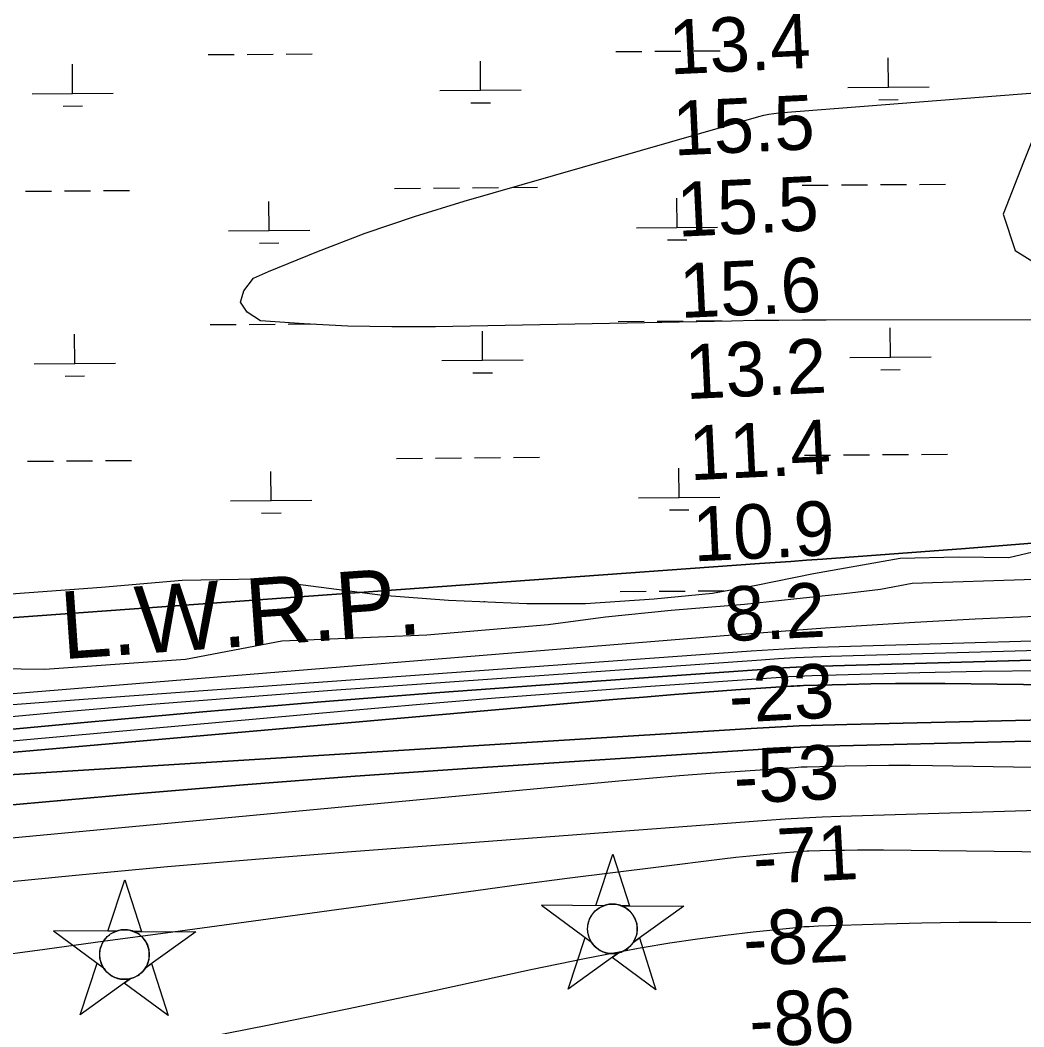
# Model space of a CAD drawing. Extents: x 3540316 to 3578335, y 553172 to 578787.
# Drawn here: x 3544891 to 3546126, y 565975 to 567214 of the extents above; entities that cross this region are included whole.
import ezdxf

# ---------------------------------------------------------------- set-up
doc = ezdxf.new("R2010")
doc.units = 0
for name, color, linetype in [('V-CHAN-NAID', 7, 'Continuous'), ('V-RIVR-EDGE', 7, 'Continuous'), ('V-RIVR-RANG', 7, 'Continuous'), ('V-TOPO-DPTH', 7, 'Continuous'), ('V-TOPO-MAJR', 7, 'Continuous'), ('V-TOPO-MINR', 7, 'Continuous'), ('V-TOPO-WATR', 7, 'Continuous'), ('V-TOPO-WATR-IDEN', 7, 'Continuous'), ('V-WETL-SWMP', 7, 'Continuous')]:
    doc.layers.add(name, color=color, linetype=linetype)

msp = doc.modelspace()

# ---------------------------------------------------------------- linework, layer by layer
at = {"layer": 'V-CHAN-NAID'}
for points in [[(3545608.5, 566124.2), (3545599, 566124.3), (3545620.1, 566187.8), (3545640.3, 566124), (3545630.7, 566124.1), (3545629.1, 566124.7), (3545627, 566125.3), (3545625, 566125.7), (3545623, 566126), (3545621.8, 566126.2), (3545620.3, 566126.2), (3545618.5, 566126.2), (3545617.2, 566126.2), (3545615.3, 566126), (3545613.9, 566125.7), (3545612.1, 566125.4), (3545610.6, 566124.9), (3545609.6, 566124.6)], [(3545008.1, 566092.7), (3544998.5, 566092.7), (3545019.6, 566156.2), (3545039.9, 566092.5), (3545030.3, 566092.5), (3545028.7, 566093.1), (3545026.6, 566093.7), (3545024.6, 566094.2), (3545022.5, 566094.5), (3545021.4, 566094.6), (3545019.8, 566094.7), (3545018.1, 566094.7), (3545016.7, 566094.6), (3545014.8, 566094.4), (3545013.5, 566094.2), (3545011.7, 566093.8), (3545010.2, 566093.4), (3545009.1, 566093)], [(3545608.5, 566124.2), (3545532, 566124.8), (3545593.6, 566079.4), (3545592.5, 566081.3), (3545591.7, 566082.9), (3545590.9, 566084.9), (3545590.2, 566086.9), (3545589.8, 566088.3), (3545589.4, 566089.9), (3545589.2, 566091.3), (3545589, 566092.9), (3545588.9, 566094.7), (3545588.9, 566096.2), (3545589, 566098.3), (3545589.2, 566099.9), (3545589.6, 566102.1), (3545590.1, 566104.1), (3545590.7, 566106), (3545591.3, 566107.6), (3545592, 566109.2), (3545592.9, 566110.8), (3545593.9, 566112.5), (3545594.9, 566114), (3545595.9, 566115.2), (3545596.9, 566116.4), (3545598.3, 566117.7), (3545599.3, 566118.7), (3545601, 566120.1), (3545602.2, 566120.9), (3545603.9, 566122), (3545605.7, 566123), (3545607.1, 566123.6)], [(3545630.7, 566124.1), (3545707.2, 566123.5), (3545645, 566079), (3545645.9, 566080.5), (3545646.9, 566082.4), (3545647.6, 566083.9), (3545648.3, 566085.9), (3545648.9, 566087.7), (3545649.3, 566089.3), (3545649.7, 566091.3), (3545649.8, 566092.9), (3545650, 566095.1), (3545649.9, 566097.2), (3545649.7, 566099.4), (3545649.5, 566101.1), (3545649, 566103.4), (3545648.3, 566105.5), (3545647.6, 566107.5), (3545646.9, 566108.9), (3545645.9, 566110.9), (3545644.9, 566112.6), (3545643.7, 566114.3), (3545642.4, 566115.8), (3545641.1, 566117.2), (3545639.5, 566118.7), (3545637.8, 566120.1), (3545636.1, 566121.3), (3545634.2, 566122.4), (3545632.7, 566123.2)], [(3545008.1, 566092.7), (3544931.6, 566093.2), (3544993.2, 566047.8), (3544992.1, 566049.7), (3544991.3, 566051.4), (3544990.4, 566053.3), (3544989.7, 566055.4), (3544989.4, 566056.7), (3544989, 566058.3), (3544988.8, 566059.8), (3544988.6, 566061.4), (3544988.5, 566063.1), (3544988.5, 566064.7), (3544988.6, 566066.8), (3544988.8, 566068.4), (3544989.1, 566070.6), (3544989.6, 566072.5), (3544990.2, 566074.4), (3544990.9, 566076.1), (3544991.6, 566077.7), (3544992.4, 566079.2), (3544993.5, 566080.9), (3544994.5, 566082.4), (3544995.5, 566083.7), (3544996.5, 566084.8), (3544997.8, 566086.2), (3544998.9, 566087.1), (3545000.6, 566088.5), (3545001.8, 566089.4), (3545003.5, 566090.5), (3545005.2, 566091.4), (3545006.7, 566092.1)], [(3545030.3, 566092.5), (3545106.8, 566092), (3545044.6, 566047.5), (3545045.5, 566048.9), (3545046.5, 566050.8), (3545047.2, 566052.4), (3545047.9, 566054.3), (3545048.5, 566056.1), (3545048.9, 566057.8), (3545049.2, 566059.8), (3545049.4, 566061.3), (3545049.5, 566063.5), (3545049.5, 566065.6), (3545049.3, 566067.8), (3545049, 566069.6), (3545048.6, 566071.8), (3545047.9, 566074), (3545047.2, 566075.9), (3545046.5, 566077.4), (3545045.5, 566079.3), (3545044.4, 566081), (3545043.2, 566082.7), (3545042, 566084.3), (3545040.7, 566085.6), (3545039.1, 566087.2), (3545037.3, 566088.6), (3545035.6, 566089.8), (3545033.8, 566090.9), (3545032.3, 566091.6)], [(3545627, 566066.1), (3545564.8, 566021.6), (3545585.9, 566085.1), (3545593.6, 566079.4), (3545594.2, 566078.4), (3545595.6, 566076.6), (3545596.8, 566075.1), (3545598.3, 566073.6), (3545599.7, 566072.4), (3545601.2, 566071.2), (3545602.6, 566070.2), (3545604.2, 566069.2), (3545605.9, 566068.3), (3545607.7, 566067.5), (3545609.2, 566066.9), (3545610.8, 566066.4), (3545613, 566065.8), (3545614.6, 566065.6), (3545616.6, 566065.3), (3545618.1, 566065.2), (3545620, 566065.2), (3545621.7, 566065.2), (3545623.4, 566065.4), (3545625.3, 566065.7)], [(3545645, 566079), (3545652.8, 566084.6), (3545673, 566020.8), (3545619.2, 566060.5), (3545627, 566066.1), (3545628.6, 566066.6), (3545630.3, 566067.1), (3545632.4, 566068.1), (3545634.1, 566068.9), (3545636, 566070.1), (3545637.8, 566071.3), (3545639.3, 566072.5), (3545640.6, 566073.7), (3545642, 566075.1), (3545643.2, 566076.5), (3545644.3, 566078)], [(3545026.5, 566034.6), (3544964.3, 565990), (3544985.5, 566053.5), (3544993.2, 566047.8), (3544993.8, 566046.9), (3544995.2, 566045), (3544996.4, 566043.6), (3544997.9, 566042.1), (3544999.3, 566040.8), (3545000.7, 566039.7), (3545002.1, 566038.7), (3545003.8, 566037.7), (3545005.5, 566036.7), (3545007.3, 566035.9), (3545008.8, 566035.4), (3545010.4, 566034.8), (3545012.6, 566034.3), (3545014.1, 566034), (3545016.2, 566033.7), (3545017.7, 566033.6), (3545019.6, 566033.6), (3545021.3, 566033.7), (3545023, 566033.9), (3545024.9, 566034.2)], [(3545044.6, 566047.5), (3545052.4, 566053), (3545072.6, 565989.3), (3545018.7, 566029), (3545026.5, 566034.6), (3545028.2, 566035), (3545029.8, 566035.6), (3545032, 566036.5), (3545033.7, 566037.4), (3545035.6, 566038.5), (3545037.3, 566039.7), (3545038.9, 566041), (3545040.2, 566042.1), (3545041.5, 566043.5), (3545042.7, 566044.9), (3545043.9, 566046.4)]]:
    msp.add_lwpolyline(points, close=True, dxfattribs=at)
for centre in [(3545619.4, 566095.7), (3545019, 566064.1)]:
    msp.add_circle(centre, 30.5, dxfattribs=at)
at = {"layer": 'V-RIVR-EDGE'}
msp.add_lwpolyline([(3546138.6, 566525.7), (3545988.4, 566520.6), (3545949.2, 566513.3), (3545904.5, 566507.9), (3545842.6, 566501.3), (3545781.9, 566494.8), (3545691.8, 566487.6), (3545610.9, 566479.2), (3545540.4, 566469.6), (3545390.9, 566457.1), (3545212.6, 566449.6), (3545094.2, 566427.2), (3544920.8, 566414.8), (3544833.2, 566416.2), (3544811.8, 566418.7), (3544784.8, 566408.4), (3544706.9, 566397.5), (3544613.2, 566396.5), (3544517.6, 566396.8), (3544462.6, 566390.7)], dxfattribs=at)
at = {"layer": 'V-TOPO-DPTH'}
for points in [[(3544462.2, 566437), (3544545.6, 566447.8), (3544574.3, 566451.4), (3544603, 566454.8), (3544631.7, 566458.1), (3544660.5, 566461.1), (3544689.3, 566464), (3544718, 566466.6), (3544746.8, 566469), (3544775.7, 566471.2), (3545800.2, 566545.1), (3545819.6, 566546.5), (3545839, 566547.9), (3545858.4, 566549.3), (3545877.8, 566550.7), (3546053.9, 566563.7), (3546161.4, 566572.2)], [(3546680.2, 566465.6), (3545898.5, 566442.7), (3545871.4, 566441.7), (3545844.3, 566440.5), (3545817.3, 566439), (3545790.3, 566437.2), (3544968.6, 566378.1), (3544908.6, 566373.5), (3544848.6, 566368.7), (3544788.7, 566363.5), (3544728.7, 566358), (3544627.4, 566348.4), (3544618.2, 566347.5), (3544608.9, 566346.7), (3544599.7, 566345.8), (3544590.4, 566344.9), (3544465.3, 566333.2), (3544463, 566333)], [(3546680.2, 566465.6), (3545898.5, 566442.7), (3545871.4, 566441.7), (3545844.3, 566440.5), (3545817.3, 566439), (3545790.3, 566437.2), (3544968.6, 566378.1), (3544908.6, 566373.5), (3544848.6, 566368.7), (3544788.7, 566363.5), (3544728.7, 566358), (3544627.4, 566348.4), (3544618.2, 566347.5), (3544608.9, 566346.7), (3544599.7, 566345.8), (3544590.4, 566344.9), (3544465.3, 566333.2), (3544463, 566333)], [(3544463, 566333), (3544463.2, 566300.8), (3544560, 566310.8), (3544585.3, 566313.4), (3544610.6, 566315.9), (3544635.9, 566318.4), (3544661.2, 566320.8), (3544969.4, 566349.5), (3545115.3, 566362.6), (3545261.2, 566375.1), (3545407.2, 566386.5), (3545553.3, 566397.3), (3545814.6, 566415.8), (3545830, 566416.8), (3545845.5, 566417.6), (3545861, 566418.3), (3545876.4, 566418.8), (3546121.1, 566425.8), (3546227, 566428.1)], [(3546227, 566428.1), (3546121.1, 566425.8), (3545876.4, 566418.8), (3545861, 566418.3), (3545845.5, 566417.6), (3545830, 566416.8), (3545814.6, 566415.8), (3545553.3, 566397.3), (3545407.2, 566386.5), (3545261.2, 566375.1), (3545115.3, 566362.6), (3544969.4, 566349.5), (3544661.2, 566320.8), (3544635.9, 566318.4), (3544610.6, 566315.9), (3544585.3, 566313.4), (3544560, 566310.8), (3544463.2, 566300.8)], [(3544463.4, 566274.1), (3544588.1, 566287), (3544600, 566288.2), (3544612, 566289.3), (3544624, 566290.5), (3544636.1, 566291.5), (3545620.1, 566377.7), (3545657.8, 566380.9), (3545695.6, 566384), (3545733.3, 566386.8), (3545771.1, 566389.6), (3545838.8, 566394.2), (3545842.7, 566394.5), (3545846.6, 566394.7), (3545850.5, 566394.9), (3545854.4, 566395), (3545907.3, 566396.5), (3545937.6, 566397.1), (3545967.9, 566397.6), (3545998.2, 566397.6), (3546028.5, 566397.4), (3546738.3, 566388.7)], [(3546738.3, 566388.7), (3546028.5, 566397.4), (3545998.2, 566397.6), (3545967.9, 566397.6), (3545937.6, 566397.1), (3545907.3, 566396.5), (3545854.4, 566395), (3545850.5, 566394.9), (3545846.6, 566394.7), (3545842.7, 566394.5), (3545838.8, 566394.2), (3545771.1, 566389.6), (3545733.3, 566386.8), (3545695.6, 566384), (3545657.8, 566380.9), (3545620.1, 566377.7), (3544636.1, 566291.5), (3544624, 566290.5), (3544612, 566289.3), (3544600, 566288.2), (3544588.1, 566287), (3544463.4, 566274.1)], [(3544463.6, 566248.5), (3544574.7, 566262.4), (3544581.1, 566263.2), (3544587.5, 566263.9), (3544594, 566264.6), (3544600.4, 566265.3), (3544612, 566266.5), (3544613.9, 566266.7), (3544614.6, 566266.8), (3544659.2, 566270.5), (3544682.1, 566272.4), (3544705, 566274.1), (3544728, 566275.8), (3544751, 566277.3), (3545790.3, 566342.2), (3545819.7, 566343.9), (3545849.1, 566345.3), (3545878.5, 566346.4), (3545907.9, 566347.3), (3546669.5, 566365.2)], [(3544463.6, 566248.5), (3544574.7, 566262.4), (3544581.1, 566263.2), (3544587.5, 566263.9), (3544594, 566264.6), (3544600.4, 566265.3), (3544612, 566266.5), (3544613.9, 566266.7), (3544614.6, 566266.8), (3544659.2, 566270.5), (3544682.1, 566272.4), (3544705, 566274.1), (3544728, 566275.8), (3544751, 566277.3), (3545790.3, 566342.2), (3545819.7, 566343.9), (3545849.1, 566345.3), (3545878.5, 566346.4), (3545907.9, 566347.3), (3546669.5, 566365.2)], [(3546220.7, 566328.1), (3546114.5, 566326.2), (3545883, 566320.6), (3545866.7, 566320.1), (3545850.4, 566319.4), (3545834, 566318.6), (3545817.7, 566317.6), (3545440.5, 566293), (3545302.8, 566283.4), (3545165.3, 566273.1), (3545027.8, 566261.5), (3544890.4, 566249.1), (3544673.2, 566228.6), (3544644.4, 566225.9), (3544615.7, 566223), (3544586.9, 566220), (3544558.2, 566216.9), (3544463.9, 566206.5)], [(3544463.9, 566206.5), (3544558.2, 566216.9), (3544586.9, 566220), (3544615.7, 566223), (3544644.4, 566225.9), (3544673.2, 566228.6), (3544890.4, 566249.1), (3545027.8, 566261.5), (3545165.3, 566273.1), (3545302.8, 566283.4), (3545440.5, 566293), (3545817.7, 566317.6), (3545834, 566318.6), (3545850.4, 566319.4), (3545866.7, 566320.1), (3545883, 566320.6), (3546114.5, 566326.2), (3546220.7, 566328.1)]]:
    msp.add_lwpolyline(points, dxfattribs=at)
at = {"layer": 'V-TOPO-MAJR'}
msp.add_lwpolyline([(3546736.7, 566284.4), (3546013.4, 566296.2), (3545986.4, 566296.5), (3545959.4, 566296.6), (3545932.5, 566296.3), (3545905.5, 566295.8), (3545859, 566294.7), (3545855.3, 566294.6), (3545851.6, 566294.5), (3545847.9, 566294.3), (3545844.2, 566294), (3545776.8, 566289.5), (3545739.5, 566286.9), (3545702.1, 566284), (3545664.8, 566280.8), (3545627.4, 566277.5), (3544635.1, 566184.4), (3544626.5, 566183.6), (3544617.9, 566182.8), (3544609.2, 566181.9), (3544600.6, 566181), (3544464.2, 566166.3)], dxfattribs=at)
at = {"layer": 'V-TOPO-MINR'}
for points in [[(3546341.4, 566845.1), (3545882.5, 566844.8), (3545853.4, 566844.7), (3545824.2, 566844.4), (3545795.1, 566844.1), (3545766, 566843.6), (3545401.7, 566836.4), (3545347.8, 566836.3), (3545293.9, 566837.2), (3545240.1, 566840), (3545186.3, 566843.8), (3545169.9, 566854.6), (3545161.7, 566866.8), (3545165.7, 566880.9), (3545177.8, 566896.3), (3545196.4, 566904.4), (3545255.5, 566928.7), (3545315.3, 566951.5), (3545375.8, 566972), (3545437, 566990.9), (3545799.5, 567095.2), (3545805.6, 567096.8), (3545811.7, 567098.1), (3545817.9, 567099), (3545824.2, 567099.7), (3546721.3, 567169.8)], [(3546161.4, 566572.2), (3546053.9, 566563.7), (3545877.8, 566550.7), (3545858.4, 566549.3), (3545839, 566547.9), (3545819.6, 566546.5), (3545800.2, 566545.1), (3544775.7, 566471.2), (3544746.8, 566469), (3544718, 566466.6), (3544689.3, 566464), (3544660.5, 566461.1), (3544631.7, 566458.1), (3544603, 566454.8), (3544574.3, 566451.4), (3544545.6, 566447.8), (3544462.2, 566437)], [(3546139.9, 566480.2), (3546065.7, 566476.7), (3545991.5, 566472.5), (3545919.4, 566468), (3545881.3, 566465.5), (3545843.2, 566462.9), (3545805.2, 566460), (3545767.1, 566457), (3544670.3, 566367.6), (3544659.9, 566366.8), (3544649.5, 566365.9), (3544639.2, 566364.9), (3544628.8, 566363.9), (3544611.3, 566362.3), (3544609.7, 566362.1), (3544606.5, 566361.8), (3544604.8, 566361.7), (3544584.3, 566359.8), (3544572.4, 566358.8), (3544560.5, 566357.8), (3544548.6, 566356.8), (3544536.7, 566355.9), (3544462.9, 566350.4)], [(3546399.1, 566445.6), (3545887.5, 566430.8), (3545866.2, 566430), (3545844.9, 566429.1), (3545823.7, 566427.9), (3545802.4, 566426.5), (3545274, 566388.8), (3545163.2, 566380.5), (3545052.4, 566371.8), (3544941.7, 566362.2), (3544831, 566352.2), (3544675.6, 566337.6), (3544642.7, 566334.5), (3544609.8, 566331.3), (3544576.8, 566328.1), (3544543.9, 566324.9), (3544463.1, 566317)], [(3546227, 566428.1), (3546121.1, 566425.8), (3545876.4, 566418.8), (3545861, 566418.3), (3545845.5, 566417.6), (3545830, 566416.8), (3545814.6, 566415.8), (3545553.3, 566397.3), (3545407.2, 566386.5), (3545261.2, 566375.1), (3545115.3, 566362.6), (3544969.4, 566349.5), (3544661.2, 566320.8), (3544635.9, 566318.4), (3544610.6, 566315.9), (3544585.3, 566313.4), (3544560, 566310.8), (3544463.2, 566300.8)], [(3546149.4, 566413.2), (3546073.6, 566412.3), (3545997.7, 566410.6), (3545865.4, 566406.9), (3545855.7, 566406.6), (3545846.1, 566406.2), (3545836.4, 566405.6), (3545826.7, 566405), (3545660.7, 566393.4), (3545568.1, 566386.7), (3545475.5, 566379.5), (3545382.9, 566371.8), (3545290.3, 566363.7), (3544648.1, 566305.6), (3544629.7, 566303.9), (3544611.3, 566302.1), (3544593, 566300.3), (3544574.6, 566298.4), (3544463.3, 566286.9)], [(3546738.3, 566388.7), (3546028.5, 566397.4), (3545998.2, 566397.6), (3545967.9, 566397.6), (3545937.6, 566397.1), (3545907.3, 566396.5), (3545854.4, 566395), (3545850.5, 566394.9), (3545846.6, 566394.7), (3545842.7, 566394.5), (3545838.8, 566394.2), (3545771.1, 566389.6), (3545733.3, 566386.8), (3545695.6, 566384), (3545657.8, 566380.9), (3545620.1, 566377.7), (3544636.1, 566291.5), (3544624, 566290.5), (3544612, 566289.3), (3544600, 566288.2), (3544588.1, 566287), (3544463.4, 566274.1)], [(3546669.5, 566365.2), (3545907.9, 566347.3), (3545878.5, 566346.4), (3545849.1, 566345.3), (3545819.7, 566343.9), (3545790.3, 566342.2), (3544751, 566277.3), (3544728, 566275.8), (3544705, 566274.1), (3544682.1, 566272.4), (3544659.2, 566270.5), (3544614.6, 566266.8), (3544613.9, 566266.7), (3544612, 566266.5), (3544600.4, 566265.3), (3544594, 566264.6), (3544587.5, 566263.9), (3544581.1, 566263.2), (3544574.7, 566262.4), (3544463.6, 566248.5)], [(3546220.7, 566328.1), (3546114.5, 566326.2), (3545883, 566320.6), (3545866.7, 566320.1), (3545850.4, 566319.4), (3545834, 566318.6), (3545817.7, 566317.6), (3545440.5, 566293), (3545302.8, 566283.4), (3545165.3, 566273.1), (3545027.8, 566261.5), (3544890.4, 566249.1), (3544673.2, 566228.6), (3544644.4, 566225.9), (3544615.7, 566223), (3544586.9, 566220), (3544558.2, 566216.9), (3544463.9, 566206.5)], [(3546479, 566251.7), (3545900.1, 566234), (3545877.4, 566233.1), (3545854.7, 566232.1), (3545832.1, 566230.7), (3545809.4, 566229.2), (3545298.2, 566190.6), (3545185, 566181.6), (3545071.9, 566171.9), (3544958.8, 566161.4), (3544845.8, 566150.2), (3544658.2, 566130.9), (3544639.1, 566128.9), (3544619.9, 566127), (3544600.7, 566125), (3544581.5, 566123.1), (3544464.6, 566111.1)], [(3544847, 566060.8), (3544921.1, 566070.8), (3544995.3, 566080.9), (3545069.5, 566091), (3545451.5, 566143.1), (3545507.5, 566150.6), (3545563.7, 566158), (3545619.8, 566165.2), (3545676, 566172.2), (3545754.3, 566181.8), (3545771.3, 566183.8), (3545788.4, 566185.7), (3545805.4, 566187.3), (3545822.5, 566188.8), (3545852.5, 566191.2), (3545854.6, 566191.3), (3545858.9, 566191.6), (3545861, 566191.6), (3545888.8, 566192.4), (3545904.8, 566192.7), (3545920.8, 566193), (3545936.9, 566193), (3545952.9, 566192.9), (3546735.7, 566183.7)], [(3545096.8, 565958.1), (3545195.1, 565977.3), (3545293.2, 565997.3), (3545391.2, 566018), (3545519, 566045.6), (3545553, 566052.7), (3545587.1, 566059.7), (3545621.3, 566066.2), (3545655.5, 566072.6), (3545656, 566072.7), (3545690, 566078.4), (3545724.1, 566083.6), (3545758.4, 566088.1), (3545792.6, 566092), (3545849.7, 566097.9), (3545855.5, 566098.4), (3545861.4, 566098.8), (3545867.2, 566099.2), (3545873, 566099.4), (3545953.8, 566102), (3546000, 566103.1), (3546046.3, 566103.8), (3546092.5, 566103.9), (3546138.8, 566103.6)]]:
    msp.add_lwpolyline(points, dxfattribs=at)
at = {"layer": 'V-TOPO-WATR'}
msp.add_lwpolyline([(3546680.2, 566465.6), (3545898.5, 566442.7), (3545871.4, 566441.7), (3545844.3, 566440.5), (3545817.3, 566439), (3545790.3, 566437.2), (3544968.6, 566378.1), (3544908.6, 566373.5), (3544848.6, 566368.7), (3544788.7, 566363.5), (3544728.7, 566358), (3544627.4, 566348.4), (3544618.2, 566347.5), (3544608.9, 566346.7), (3544599.7, 566345.8), (3544590.4, 566344.9), (3544465.3, 566333.2), (3544463, 566333)], dxfattribs=at)
at = {"layer": 'V-WETL-SWMP'}
for p, q in [((3545623.8, 567175.1), (3545655.8, 567175.4)), ((3545671.8, 567175.5), (3545703.8, 567175.7)), ((3545719.8, 567175.9), (3545751.8, 567176.1)), ((3545122, 567171.3), (3545154, 567171.5)), ((3545170, 567171.6), (3545202, 567171.9)), ((3545218, 567172), (3545249.9, 567172.2)), ((3545457.1, 567127.5), (3545456.9, 567163.4)), ((3545959, 567131.3), (3545958.8, 567167.3)), ((3544955.2, 567123.6), (3544955, 567159.5)), ((3545407.1, 567127.1), (3545507.1, 567127.9)), ((3545909, 567131), (3546009, 567131.7)), ((3544905.2, 567123.2), (3545005.2, 567124)), ((3545947.1, 567115.8), (3545971.1, 567116)), ((3544943.4, 567108.1), (3544967.4, 567108.3)), ((3545445.3, 567112), (3545469.3, 567112.2)), ((3546135, 567063.7), (3546125.1, 567039)), ((3546125.1, 567039), (3546100.4, 566974.9)), ((3544897.3, 567003.2), (3544929.3, 567003.5)), ((3544945.3, 567003.6), (3544977.3, 567003.9)), ((3544993.3, 567004), (3545025.3, 567004.2)), ((3545351.2, 567006.7), (3545383.2, 567007)), ((3545399.2, 567007.1), (3545431.2, 567007.4)), ((3545447.2, 567007.5), (3545479.2, 567007.7)), ((3545495.2, 567007.9), (3545527.2, 567008.1)), ((3545853.1, 567010.6), (3545885.1, 567010.9)), ((3545901.1, 567011), (3545933.1, 567011.2)), ((3545949.1, 567011.4), (3545981.1, 567011.6)), ((3545997.1, 567011.7), (3546029.1, 567012)), ((3545197, 566954.9), (3545196.7, 566990.8)), ((3545698.9, 566958.8), (3545698.6, 566994.7)), ((3546100.4, 566974.9), (3546115.2, 566930.5)), ((3545147, 566954.5), (3545247, 566955.3)), ((3545648.9, 566958.4), (3545748.9, 566959.1)), ((3545687, 566943.3), (3545711, 566943.4)), ((3545185.1, 566939.4), (3545209.1, 566939.6)), ((3546115.2, 566930.5), (3546169.6, 566896)), ((3545626.4, 566842.9), (3545658.4, 566843.2)), ((3545674.4, 566843.3), (3545706.4, 566843.5)), ((3545722.3, 566843.7), (3545754.3, 566843.9)), ((3545124.5, 566839.1), (3545156.5, 566839.3)), ((3545172.5, 566839.4), (3545204.5, 566839.7)), ((3545220.5, 566839.8), (3545252.5, 566840)), ((3545459.6, 566795.3), (3545459.4, 566831.2)), ((3545961.5, 566799.1), (3545961.3, 566835.1)), ((3544957.8, 566791.4), (3544957.5, 566827.4)), ((3544907.8, 566791), (3545007.8, 566791.8)), ((3545409.6, 566794.9), (3545509.6, 566795.7)), ((3545911.5, 566798.8), (3546011.5, 566799.5)), ((3545447.8, 566779.8), (3545471.8, 566780)), ((3545949.7, 566783.6), (3545973.7, 566783.8)), ((3544945.9, 566775.9), (3544969.9, 566776.1)), ((3545999.6, 566679.5), (3546031.6, 566679.8)), ((3544899.8, 566671.1), (3544931.8, 566671.3)), ((3544947.8, 566671.4), (3544979.8, 566671.7)), ((3544995.8, 566671.8), (3545027.8, 566672)), ((3545353.7, 566674.6), (3545385.7, 566674.8)), ((3545401.7, 566674.9), (3545433.7, 566675.2)), ((3545449.7, 566675.3), (3545481.7, 566675.5)), ((3545497.7, 566675.7), (3545529.7, 566675.9)), ((3545855.6, 566678.4), (3545887.6, 566678.7)), ((3545903.6, 566678.8), (3545935.6, 566679)), ((3545951.6, 566679.2), (3545983.6, 566679.4)), ((3545199.5, 566622.7), (3545199.2, 566658.6)), ((3545701.4, 566626.6), (3545701.1, 566662.5)), ((3545149.5, 566622.3), (3545249.5, 566623.1)), ((3545651.4, 566626.2), (3545751.4, 566627)), ((3545187.6, 566607.2), (3545211.6, 566607.4)), ((3545689.5, 566611.1), (3545713.5, 566611.2)), ((3546150.9, 566562.3), (3546107.4, 566552.4)), ((3545973.3, 566551.2), (3545866.7, 566532.5)), ((3546045.1, 566553), (3545973.3, 566551.2)), ((3546107.4, 566552.4), (3546045.1, 566553)), ((3545866.7, 566532.5), (3545796.4, 566518.2)), ((3545089.9, 566524.5), (3544990.5, 566515.9)), ((3545182.2, 566526), (3545089.9, 566524.5)), ((3545336.6, 566505.8), (3545182.2, 566526)), ((3544990.5, 566515.9), (3544801.9, 566501.9)), ((3545628.9, 566510.7), (3545660.9, 566511)), ((3545742.7, 566508.5), (3545670.9, 566501.2)), ((3545676.9, 566511.1), (3545708.9, 566511.4)), ((3545724.9, 566511.5), (3545756.9, 566511.7)), ((3545796.4, 566518.2), (3545742.7, 566508.5)), ((3545417.7, 566499.6), (3545336.6, 566505.8)), ((3545513.9, 566495.6), (3545417.7, 566499.6)), ((3545461.9, 566497.7), (3545461.9, 566499)), ((3545586.4, 566495.7), (3545513.9, 566495.6)), ((3545670.9, 566501.2), (3545586.4, 566495.7))]:
    msp.add_line(p, q, dxfattribs=at)

# ---------------------------------------------------------------- texts
at = {"layer": 'V-RIVR-RANG'}
for s, rotation, p in [('13.4', 2.7083, (3545690.3, 567146.9)), ('15.5', 2.7083, (3545695.2, 567047.1)), ('15.5', 2.7083, (3545700.2, 566947.2)), ('15.6', 2.7083, (3545703.3, 566847.2)), ('13.2', 2.7083, (3545710.1, 566747.4)), ('11.4', 2.7083, (3545715.1, 566647.6)), ('10.9', 2.7083, (3545719.8, 566547.7)), ('8.2', 2.7083, (3545758.3, 566449.4)), ('-23', 2.9898, (3545764.2, 566349.1)), ('-53', 2.9898, (3545770.2, 566249.3)), ('-71', 2.9898, (3545793.9, 566150.4)), ('-82', 2.9898, (3545781.7, 566049.6)), ('-86', 2.9898, (3545789.3, 565949.9))]:
    msp.add_text(s, height=67, rotation=rotation, dxfattribs=at).set_placement(p)
at = {"layer": 'V-TOPO-WATR-IDEN'}
msp.add_text('L.W.R.P.', height=83, rotation=4.0351, dxfattribs=at).set_placement((3544943.1, 566427.4))

doc.saveas('drawing.dxf')
